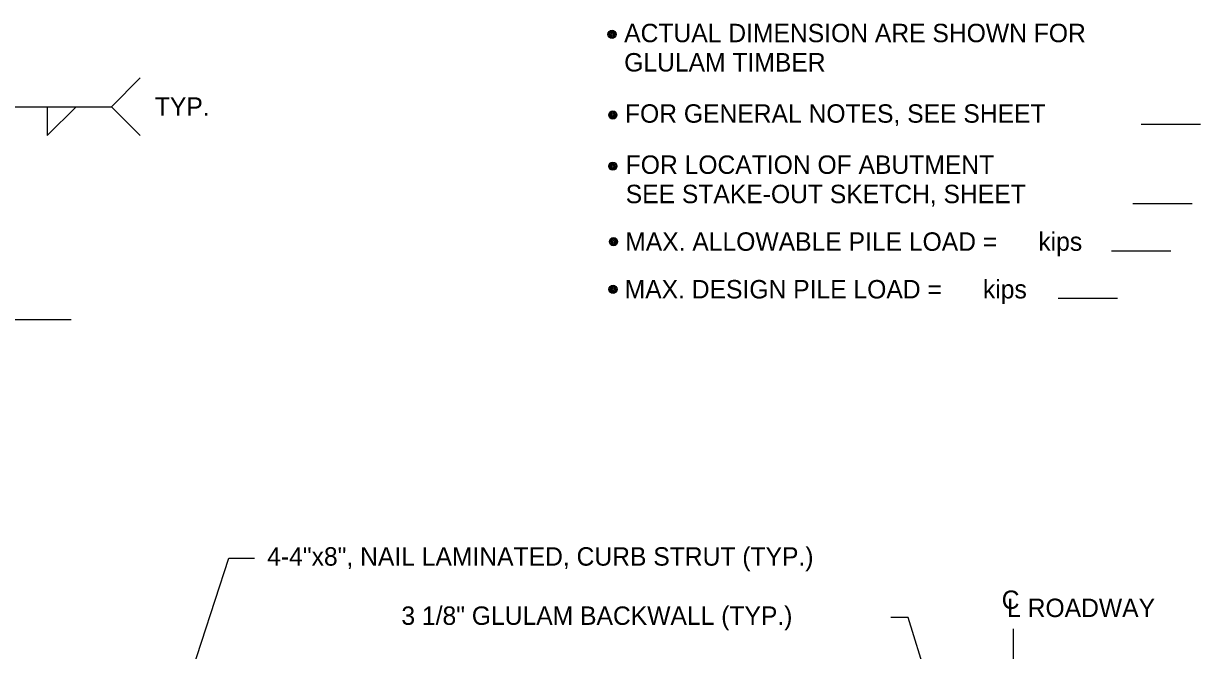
# Model space of a CAD drawing. Extents: x 638304 to 640306, y 296653 to 298435.
# Drawn here: x 639450.4 to 639641.9, y 297460.9 to 297563 of the extents above; entities that cross this region are included whole.
import ezdxf

# ---------------------------------------------------------------- set-up
doc = ezdxf.new("R2010")
doc.units = 0
for name, color, linetype in [('4', 7, 'Continuous'), ('Level 3', 7, 'Continuous'), ('Level 4', 7, 'Continuous'), ('Level 5', 7, 'Continuous')]:
    doc.layers.add(name, color=color, linetype=linetype)

msp = doc.modelspace()

# ---------------------------------------------------------------- linework, layer by layer
at = {"layer": '4'}
msp.add_line((639375.3, 297514.82), (639458.21, 297514.82), dxfattribs=at)
at = {"layer": 'Level 3'}
for p, q in [((639464.73, 297549.43), (639469.43, 297554.13)), ((639435.15, 297549.44), (639464.73, 297549.44)), ((639454.3, 297549.44), (639454.3, 297544.74)), ((639454.3, 297544.74), (639458.99, 297549.44)), ((639464.73, 297549.43), (639469.43, 297544.74))]:
    msp.add_line(p, q, dxfattribs=at)
at = {"layer": 'Level 4'}
for p, q in [((639632.3, 297546.62), (639641.94, 297546.62)), ((639630.95, 297533.69), (639640.59, 297533.69)), ((639627.48, 297525.97), (639637.12, 297525.97)), ((639618.8, 297518.25), (639628.44, 297518.25)), ((639483.84, 297475.96), (639488.01, 297475.96)), ((639594.39, 297466.27), (639591.56, 297466.27)), ((639602.56, 297439.93), (639594.39, 297466.27)), ((639611.48, 297464.46), (639611.48, 297436.75))]:
    msp.add_line(p, q, dxfattribs=at)
msp.add_lwpolyline([(639468.28, 297428.08), (639483.84, 297475.96)], dxfattribs=at)
for centre, radius in [((639546.2, 297561.22), 0.665), ((639546.2, 297561.22), 0.499), ((639546.2, 297561.22), 0.333), ((639546.2, 297561.22), 0.166), ((639546.32, 297548.11), 0.665), ((639546.32, 297548.11), 0.499), ((639546.32, 297548.11), 0.333), ((639546.32, 297548.11), 0.166), ((639546.32, 297539.76), 0.665), ((639546.32, 297539.76), 0.499), ((639546.32, 297539.76), 0.333), ((639546.32, 297539.76), 0.166), ((639546.44, 297527.47), 0.665), ((639546.44, 297527.47), 0.499), ((639546.44, 297527.47), 0.333), ((639546.44, 297527.47), 0.166), ((639546.36, 297519.72), 0.665), ((639546.36, 297519.72), 0.499), ((639546.36, 297519.72), 0.333), ((639546.36, 297519.72), 0.166)]:
    msp.add_circle(centre, radius, dxfattribs=at)

# ---------------------------------------------------------------- texts
for s, height, p in [('ACTUAL DIMENSION ARE SHOWN FOR ', 3.0001, (639548.17, 297559.95)), ('GLULAM TIMBER', 3.0001, (639548.17, 297555.18)), ('TYP.', 3, (639471.81, 297547.97)), ('FOR GENERAL NOTES, SEE SHEET    ', 3.0001, (639548.3, 297546.84)), ('FOR LOCATION OF ABUTMENT', 3.0001, (639548.42, 297538.51)), ('SEE STAKE-OUT SKETCH, SHEET    ', 3.0001, (639548.42, 297533.74)), ('MAX. ALLOWABLE PILE LOAD =      kips', 3.0001, (639548.34, 297525.99)), ('MAX. DESIGN PILE LOAD =      kips', 3.0001, (639548.25, 297518.23)), ('C', 3, (639609.6, 297467.67)), ('L ROADWAY', 3, (639610.48, 297466.35))]:
    msp.add_text(s, height=height, dxfattribs=at).set_placement(p)
at = {"layer": 'Level 5'}
for s, p in [('4-4"x8", NAIL LAMINATED, CURB STRUT (TYP.)', (639490.09, 297474.72)), ('3 1/8" GLULAM BACKWALL (TYP.)', (639511.92, 297465.08))]:
    msp.add_text(s, height=3.0001, dxfattribs=at).set_placement(p)

doc.saveas('drawing.dxf')
